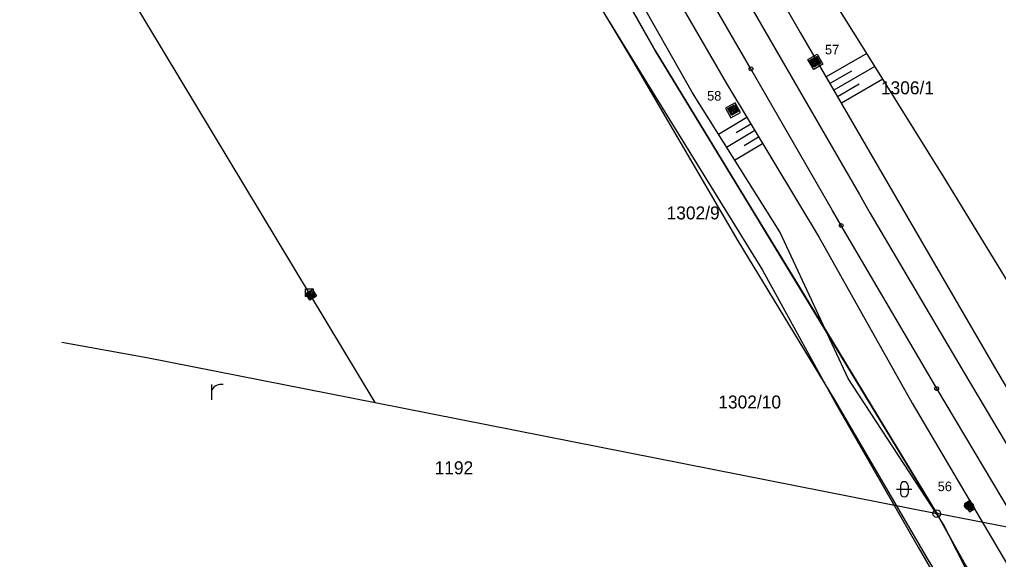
# Model space of a CAD drawing. Extents: x -469926 to -462499, y -1098642 to -1092733.
# Drawn here: x -466323.3 to -466195.1, y -1093911.8 to -1093841 of the extents above; entities that cross this region are included whole.
import ezdxf

# ---------------------------------------------------------------- set-up
doc = ezdxf.new("R2010")
doc.units = 0
for name, color, linetype in [('Vrstva 1', 7, 'Continuous'), ('Vrstva 10', 7, 'Continuous'), ('Vrstva 11', 7, 'Continuous'), ('Vrstva 12', 7, 'Continuous'), ('Vrstva 13', 7, 'Continuous'), ('Vrstva 18', 7, 'Continuous'), ('Vrstva 20', 7, 'Continuous'), ('Vrstva 24', 7, 'Continuous'), ('Vrstva 26', 7, 'Continuous'), ('Vrstva 29', 7, 'Continuous'), ('Vrstva 42', 7, 'Continuous'), ('Vrstva 46', 7, 'Continuous'), ('Vrstva 47', 7, 'Continuous'), ('Vrstva 48', 7, 'Continuous'), ('Vrstva 50', 7, 'Continuous'), ('Vrstva 9', 7, 'Continuous')]:
    doc.layers.add(name, color=color, linetype=linetype)

msp = doc.modelspace()

# ---------------------------------------------------------------- linework, layer by layer
at = {"layer": 'Vrstva 1'}
for p, q in [((-466249.05, -1093829.22), (-466240.04, -1093845.09)), ((-466240.04, -1093845.09), (-466228.34, -1093864.3)), ((-466228.34, -1093864.3), (-466221.02, -1093876.32)), ((-466221.02, -1093876.32), (-466216.9, -1093883.12)), ((-466203.18, -1093905.74), (-466199.65, -1093912.12))]:
    msp.add_line(p, q, dxfattribs=at)
at = {"layer": 'Vrstva 10'}
for points in [[(-466203.18, -1093905.74), (-466228.34, -1093864.3), (-466240.04, -1093845.09), (-466269.07, -1093793.95), (-466305.5, -1093730.51), (-466311.05, -1093720.86), (-466339.65, -1093670.11), (-466350.96, -1093652.45)], [(-465976.87, -1094259.1), (-466033.38, -1094177.84), (-466053.23, -1094146.56), (-466059.21, -1094139.25), (-466068.82, -1094119.29), (-466109.15, -1094116.17), (-466124.18, -1094112.13), (-466130.6, -1094106.1), (-466141.43, -1094026.49), (-466139.33, -1094007.99), (-466169.63, -1093959.03), (-466199.65, -1093912.12), (-466203.18, -1093905.74)]]:
    msp.add_lwpolyline(points, dxfattribs=at)
for centre in [(-466227.51, -1093847.48), (-466215.7, -1093868), (-466203.19, -1093889.38)]:
    msp.add_circle(centre, 0.25, dxfattribs=at)
at = {"layer": 'Vrstva 11'}
msp.add_line((-466216.9, -1093883.12), (-466203.18, -1093905.74), dxfattribs=at)
at = {"layer": 'Vrstva 12'}
msp.add_line((-466276.7, -1093891.19), (-466358.29, -1093755.62), dxfattribs=at)
at = {"layer": 'Vrstva 13'}
for p, q in [((-466317.72, -1093883.28), (-466306.6, -1093885.28)), ((-466317.72, -1093883.28), (-466306.6, -1093885.28)), ((-466306.6, -1093885.28), (-466276.7, -1093891.19)), ((-466306.6, -1093885.28), (-466276.7, -1093891.19)), ((-466276.7, -1093891.19), (-466203.18, -1093905.74)), ((-466276.7, -1093891.19), (-466203.18, -1093905.74)), ((-466174.03, -1093911.39), (-466203.18, -1093905.74)), ((-466174.03, -1093911.39), (-466203.18, -1093905.74))]:
    msp.add_line(p, q, dxfattribs=at)
for points in [[(-466284.91, -1093876.4), (-466284.39, -1093877.25), (-466285.25, -1093877.77), (-466285.77, -1093876.92)], [(-466284.96, -1093876.59), (-466284.59, -1093877.2), (-466285.2, -1093877.58), (-466285.58, -1093876.96)], [(-466285.01, -1093876.78), (-466284.78, -1093877.16), (-466285.15, -1093877.38), (-466285.38, -1093877.01)], [(-466285.05, -1093876.97), (-466284.97, -1093877.11), (-466285.11, -1093877.19), (-466285.19, -1093877.06)]]:
    msp.add_lwpolyline(points, close=True, dxfattribs=at)
for centre, radius in [((-466199.04, -1093904.7), 0.5), ((-466199.04, -1093904.7), 0.36), ((-466198.89, -1093904.78), 0.5), ((-466199.04, -1093904.7), 0.22), ((-466198.89, -1093904.78), 0.36), ((-466199.04, -1093904.7), 0.08), ((-466198.89, -1093904.78), 0.22), ((-466198.89, -1093904.78), 0.08)]:
    msp.add_circle(centre, radius, dxfattribs=at)
at = {"layer": 'Vrstva 18'}
for p, q in [((-466219.56, -1093846.43), (-466218.93, -1093846.08)), ((-466219.22, -1093847.06), (-466219.56, -1093846.43)), ((-466219.37, -1093846.48), (-466218.98, -1093846.27)), ((-466219.16, -1093846.87), (-466219.37, -1093846.48)), ((-466219.18, -1093846.54), (-466219.04, -1093846.46)), ((-466219.1, -1093846.68), (-466219.18, -1093846.54)), ((-466219.04, -1093846.46), (-466218.96, -1093846.6)), ((-466218.98, -1093846.27), (-466218.77, -1093846.66)), ((-466218.93, -1093846.08), (-466218.59, -1093846.72)), ((-466218.59, -1093846.72), (-466219.22, -1093847.06)), ((-466218.77, -1093846.66), (-466219.16, -1093846.87)), ((-466218.96, -1093846.6), (-466219.1, -1093846.68)), ((-466230.35, -1093852.73), (-466229.72, -1093852.37)), ((-466229.98, -1093853.36), (-466230.35, -1093852.73)), ((-466230.15, -1093852.78), (-466229.77, -1093852.56)), ((-466229.93, -1093853.17), (-466230.15, -1093852.78)), ((-466229.36, -1093853), (-466229.98, -1093853.36)), ((-466229.96, -1093852.83), (-466229.82, -1093852.76)), ((-466229.88, -1093852.97), (-466229.96, -1093852.83)), ((-466229.55, -1093852.95), (-466229.93, -1093853.17)), ((-466229.74, -1093852.89), (-466229.88, -1093852.97)), ((-466229.82, -1093852.76), (-466229.74, -1093852.89)), ((-466229.77, -1093852.56), (-466229.55, -1093852.95)), ((-466229.72, -1093852.37), (-466229.36, -1093853))]:
    msp.add_line(p, q, dxfattribs=at)
for points in [[(-466218.93, -1093845.85), (-466218.43, -1093846.72), (-466219.3, -1093847.22), (-466219.8, -1093846.35)], [(-466219.75, -1093846.37), (-466218.87, -1093845.89), (-466218.4, -1093846.77), (-466219.27, -1093847.25)], [(-466218.98, -1093846.05), (-466218.62, -1093846.67), (-466219.25, -1093847.03), (-466219.61, -1093846.41)], [(-466219.04, -1093846.24), (-466218.82, -1093846.62), (-466219.2, -1093846.84), (-466219.42, -1093846.46)], [(-466219.09, -1093846.43), (-466219.01, -1093846.57), (-466219.15, -1093846.65), (-466219.23, -1093846.51)], [(-466229.67, -1093852.18), (-466229.17, -1093853.05), (-466230.04, -1093853.55), (-466230.54, -1093852.68)], [(-466229.67, -1093852.2), (-466229.17, -1093853.07), (-466230.03, -1093853.57), (-466230.53, -1093852.7)], [(-466229.72, -1093852.39), (-466229.36, -1093853.02), (-466229.98, -1093853.38), (-466230.34, -1093852.75)], [(-466229.77, -1093852.58), (-466229.55, -1093852.96), (-466229.93, -1093853.18), (-466230.15, -1093852.8)], [(-466229.82, -1093852.77), (-466229.74, -1093852.91), (-466229.88, -1093852.99), (-466229.96, -1093852.85)]]:
    msp.add_lwpolyline(points, close=True, dxfattribs=at)
at = {"layer": 'Vrstva 20'}
for p, q in [((-466208.44, -1093902.57), (-466206.44, -1093902.57)), ((-466208.44, -1093902.57), (-466206.44, -1093902.57)), ((-466207.94, -1093902.07), (-466207.94, -1093903.07)), ((-466207.94, -1093902.07), (-466207.94, -1093903.07)), ((-466206.94, -1093902.07), (-466206.94, -1093903.07)), ((-466206.94, -1093902.07), (-466206.94, -1093903.07))]:
    msp.add_line(p, q, dxfattribs=at)
for centre, start, end in [((-466207.44, -1093902.07), 0, 180), ((-466207.44, -1093902.07), 0, 180), ((-466207.44, -1093903.07), 180, 0), ((-466207.44, -1093903.07), 180, 0)]:
    msp.add_arc(centre, 0.5, start, end, dxfattribs=at)
at = {"layer": 'Vrstva 24'}
for radius in [0.5, 0.1]:
    msp.add_circle((-466203.18, -1093905.74), radius, dxfattribs=at)
at = {"layer": 'Vrstva 26'}
msp.add_lwpolyline([(-466285.84, -1093876.32), (-466284.84, -1093876.32), (-466284.84, -1093877.32), (-466285.84, -1093877.32)], close=True, dxfattribs=at)
at = {"layer": 'Vrstva 29'}
for p, q in [((-466238.32, -1093820.66), (-466224.2, -1093845.07)), ((-466227.51, -1093847.48), (-466241.82, -1093822.72)), ((-466224.2, -1093845.07), (-466213.32, -1093863.96)), ((-466216.84, -1093866.03), (-466227.51, -1093847.48)), ((-466213.32, -1093863.96), (-466211.95, -1093866.33)), ((-466215.7, -1093868), (-466216.84, -1093866.03)), ((-466211.95, -1093866.33), (-466199.75, -1093887.11)), ((-466203.19, -1093889.38), (-466215.7, -1093868)), ((-466199.75, -1093887.11), (-466187.9, -1093907.02)), ((-466191.45, -1093909.11), (-466203.19, -1093889.38))]:
    msp.add_line(p, q, dxfattribs=at)
at = {"layer": 'Vrstva 42'}
for points in [[(-466294.12, -1093717.69), (-466269.43, -1093759.28), (-466255.07, -1093784.07), (-466237.98, -1093813.34), (-466221.06, -1093842.71), (-466208.49, -1093864.37), (-466195.3, -1093887.09), (-466180.67, -1093911.78), (-466170.03, -1093929.4), (-466160.54, -1093944.76), (-466150.24, -1093961.34), (-466137.44, -1093982.01)], [(-466302.81, -1093722.8), (-466290.1, -1093745.33), (-466276.9, -1093768.15), (-466263.32, -1093792.78), (-466249.17, -1093817.53), (-466230.7, -1093849.41), (-466218.6, -1093869.57), (-466206.39, -1093891.28), (-466191.05, -1093917.34), (-466180.53, -1093934.44), (-466169.96, -1093951.99), (-466160, -1093968.48), (-466147.01, -1093989.26), (-466135.23, -1094006.67)], [(-466142.07, -1093968.82), (-466158.37, -1093938.08), (-466167.9, -1093925.22), (-466180.12, -1093902.85), (-466191.91, -1093878.56), (-466202.21, -1093861.7), (-466212.25, -1093845.62), (-466224.52, -1093826.01), (-466236.43, -1093805.08), (-466251.07, -1093780.68), (-466268.62, -1093751.34), (-466277.44, -1093736.84), (-466286.05, -1093728.33)], [(-466315.82, -1093735.74), (-466305.78, -1093747.87), (-466290.38, -1093767.54), (-466285.03, -1093775.77), (-466275.46, -1093791.44), (-466263.3, -1093813.44), (-466251.44, -1093832.51), (-466240.11, -1093851.04), (-466226.02, -1093873.88), (-466216.32, -1093891.51), (-466205.6, -1093910.13), (-466193.59, -1093930.96), (-466181.45, -1093950.25), (-466167.89, -1093970.71), (-466160.47, -1093988.05), (-466152.38, -1094010.44)], [(-466148.95, -1093996.54), (-466157.97, -1093978.81), (-466164.82, -1093969.69), (-466178.08, -1093947.15), (-466191.62, -1093928.3), (-466202.36, -1093907.11), (-466214.78, -1093888.06), (-466223.74, -1093868.85), (-466235.18, -1093850.64), (-466245.46, -1093832.42), (-466262.49, -1093804.43), (-466268.51, -1093791.52), (-466278.61, -1093776.05), (-466288.44, -1093764.96), (-466300.99, -1093744.7)]]:
    msp.add_lwpolyline(points, dxfattribs=at)
at = {"layer": 'Vrstva 46'}
for p, q in [((-466224.2, -1093845.07), (-466224.2, -1093845.07)), ((-466211.95, -1093866.33), (-466211.95, -1093866.33)), ((-466199.75, -1093887.11), (-466199.75, -1093887.11))]:
    msp.add_line(p, q, dxfattribs=at)
at = {"layer": 'Vrstva 47'}
for p, q in [((-466227.51, -1093847.48), (-466227.51, -1093847.48)), ((-466215.7, -1093868), (-466215.7, -1093868)), ((-466203.19, -1093889.38), (-466203.19, -1093889.38))]:
    msp.add_line(p, q, dxfattribs=at)
at = {"layer": 'Vrstva 48'}
for p, q in [((-466212.35, -1093845.46), (-466217.67, -1093848.54)), ((-466214.34, -1093847.77), (-466217.17, -1093849.41)), ((-466211.29, -1093847.16), (-466216.67, -1093850.27)), ((-466210.23, -1093848.85), (-466215.67, -1093852)), ((-466213.34, -1093849.5), (-466216.17, -1093851.14)), ((-466231.78, -1093856.05), (-466228.05, -1093853.82)), ((-466230.72, -1093857.75), (-466227.02, -1093855.53)), ((-466229.44, -1093855.81), (-466227.54, -1093854.67)), ((-466228.41, -1093857.53), (-466226.51, -1093856.39)), ((-466229.65, -1093859.44), (-466225.99, -1093857.25))]:
    msp.add_line(p, q, dxfattribs=at)
at = {"layer": 'Vrstva 9'}
msp.add_line((-466298.11, -1093890.84), (-466298.11, -1093888.84), dxfattribs=at)
msp.add_line((-466298.11, -1093890.84), (-466298.11, -1093888.84), dxfattribs=at)
msp.add_lwpolyline([(-466324.07, -1093713.04), (-466321.16, -1093729.99), (-466316.42, -1093736.74), (-466303.57, -1093746.01), (-466299.68, -1093750.86), (-466284.53, -1093775.34), (-466271.58, -1093797.94), (-466259.24, -1093819.26), (-466242.96, -1093846.49), (-466229.24, -1093870.01), (-466216.58, -1093890.83), (-466204.32, -1093911.83), (-466192.89, -1093930.34), (-466180.69, -1093949.96), (-466167.34, -1093972.38), (-466152.5, -1093993.04), (-466145.93, -1094020.51), (-466136.77, -1094044.05), (-466132.99, -1094063.37), (-466129.77, -1094104.01)], dxfattribs=at)
for points in [[(-466218.85, -1093845.57), (-466218.08, -1093846.89), (-466219.29, -1093847.59), (-466220.05, -1093846.28)], [(-466230.14, -1093853.9), (-466228.9, -1093853.22), (-466229.6, -1093851.95), (-466230.84, -1093852.63)], [(-466199.56, -1093904.49), (-466198.92, -1093905.53), (-466198.18, -1093905.08), (-466198.82, -1093904.04)]]:
    msp.add_lwpolyline(points, close=True, dxfattribs=at)
msp.add_arc((-466296.84, -1093890.32), 1.49, 81.3268, 148.707, dxfattribs=at)
msp.add_arc((-466296.84, -1093890.32), 1.49, 81.3268, 148.707, dxfattribs=at)

# ---------------------------------------------------------------- texts
at = {"layer": 'Vrstva 11'}
for s, p in [('57', (-466217.82, -1093845.59)), ('58', (-466233.25, -1093851.65)), ('56', (-466203.06, -1093902.81))]:
    msp.add_text(s, height=1.25, dxfattribs=at).set_placement(p)
at = {"layer": 'Vrstva 50'}
for s, p in [('1306/1', (-466210.5, -1093850.82)), ('1302/9', (-466238.56, -1093867.21)), ('1302/10', (-466231.79, -1093891.98)), ('1192', (-466268.93, -1093900.6))]:
    msp.add_text(s, height=1.7, dxfattribs=at).set_placement(p)

doc.saveas('drawing.dxf')
